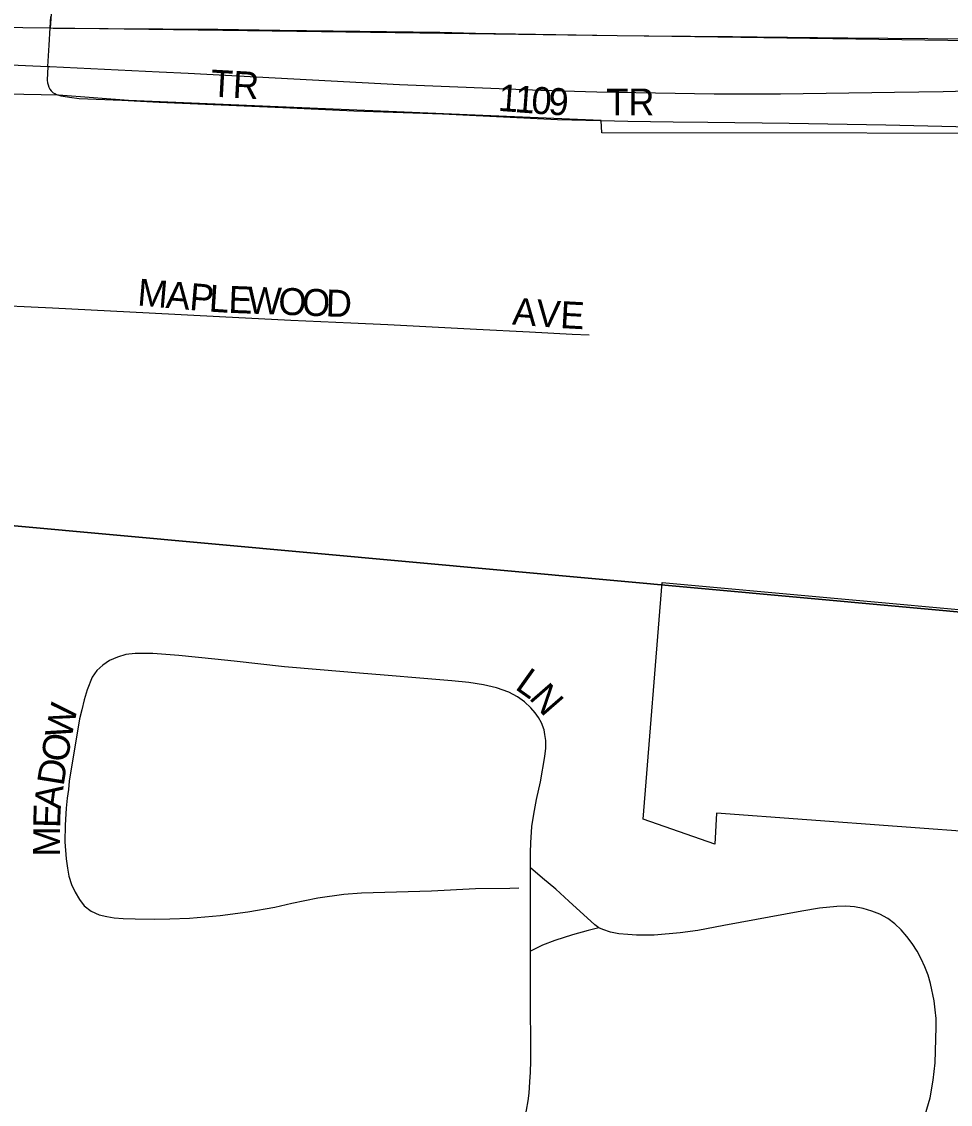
# Model space of a CAD drawing. Extents: x 1410790 to 1770854, y 566777 to 831614.
# Drawn here: x 1615859 to 1617581, y 700997 to 703004 of the extents above; entities that cross this region are included whole.
import ezdxf

# ---------------------------------------------------------------- set-up
doc = ezdxf.new("R2010")
doc.units = 0
for name, color, linetype in [('GM_X_City_Street', 7, 'Continuous'), ('GM_X_City_Street_Text', 7, 'Continuous'), ('GM_X_Corporation', 7, 'Continuous'), ('GM_X_County_Road', 7, 'Continuous'), ('GM_X_Section', 7, 'Continuous'), ('GM_X_Township_Road', 7, 'Continuous'), ('GM_X_Township_Subdivision', 7, 'Continuous'), ('GM_X_Township_Subdivision_Text', 7, 'Continuous'), ('GM_X_US_Route', 7, 'Continuous')]:
    doc.layers.add(name, color=color, linetype=linetype)

msp = doc.modelspace()

# ---------------------------------------------------------------- linework, layer by layer
at = {"layer": 'GM_X_City_Street'}
msp.add_lwpolyline([(1616931.7, 702820.9), (1616933.3, 702820.9), (1616983, 702819.7), (1617066.8, 702818.1), (1617130.9, 702817.6), (1617281.9, 702815.6), (1617460.8, 702813.1), (1617642.6, 702808.4)], dxfattribs=at)
at = {"layer": 'GM_X_Corporation'}
for points in [[(1615946.1, 703464.2), (1615912, 702992.3), (1616962.8, 702978.5), (1617021.7, 702977.6), (1618386, 702958.1), (1618655.3, 702952.4), (1619051.6, 703022.8), (1619052, 702944.7), (1619300.2, 702940.7), (1619711.1, 702931.2), (1620117.7, 702924.9), (1620571.3, 702916.4), (1620731.4, 702914.2), (1620804.6, 702913.2), (1621029.2, 702908)], [(1618763.5, 701022.9), (1618094.5, 701123.1), (1618065.5, 701245.9), (1618028, 701250.5), (1618037.9, 701351.7), (1617806.3, 701379.5), (1617817.1, 701487.6), (1617147.1, 701537), (1617144, 701479.8), (1617011.2, 701526.2), (1617046.7, 701964.6), (1617670.4, 701907.5), (1617682.5, 702084.3), (1617874.2, 702068.1), (1617917.5, 702796.8), (1616934.7, 702798), (1616933.3, 702820.9), (1616057.2, 702857.7), (1615927.6, 702867.9), (1614897.7, 702887.8)]]:
    msp.add_lwpolyline(points, dxfattribs=at)
at = {"layer": 'GM_X_County_Road'}
for points in [[(1615912, 702992.3), (1615913.3, 703013.4)], [(1615907.3, 702920.9), (1615910.2, 702960.5), (1615912, 702992.3)]]:
    msp.add_lwpolyline(points, dxfattribs=at)
at = {"layer": 'GM_X_Section'}
for points in [[(1615479.9, 707495.5), (1620745.4, 706937.6), (1620208.5, 701671.7), (1615120.2, 702135.6)], [(1615120.2, 702135.6), (1620208.5, 701671.7), (1619668.6, 696337.8), (1614682.3, 696901)]]:
    msp.add_lwpolyline(points, close=True, dxfattribs=at)
at = {"layer": 'GM_X_Township_Road'}
for points in [[(1616929, 701324.8), (1616921.5, 701329.9), (1616873.1, 701373.9), (1616849.2, 701396.3), (1616824.8, 701416.8), (1616802.3, 701435.8)], [(1617534, 700978.3), (1617543.1, 701009.8), (1617549.1, 701042), (1617552.2, 701074.6), (1617554.3, 701140.2), (1617554.1, 701156.6), (1617552.7, 701172.9), (1617550.7, 701189.1), (1617544, 701221.2), (1617539.4, 701237), (1617533.6, 701252.3), (1617526.8, 701267.2), (1617518.9, 701281.5), (1617510, 701295.3), (1617500.1, 701308.3), (1617489.4, 701320.7), (1617477.7, 701332.1), (1617464.5, 701341.8), (1617450.2, 701349.7), (1617435, 701355.7), (1617419.2, 701360.2), (1617403.1, 701363.3), (1617386.8, 701364.5), (1617370.4, 701364.1), (1617337.8, 701361), (1617305.6, 701355.7), (1617160.6, 701329), (1617112.4, 701319.8), (1617080.1, 701315.1), (1617031.4, 701311.3), (1616998.8, 701310.9), (1616982.5, 701312), (1616966.3, 701313.5), (1616950.4, 701316.8), (1616936.3, 701321.8), (1616929, 701324.8)], [(1616929, 701324.8), (1616909.4, 701319.6), (1616879.9, 701311.7), (1616847.2, 701301.2), (1616824.8, 701292.3), (1616802.4, 701281.6)]]:
    msp.add_lwpolyline(points, dxfattribs=at)
at = {"layer": 'GM_X_Township_Subdivision'}
for points in [[(1615907.3, 702920.9), (1615906.2, 702895.8), (1615907.1, 702890.8), (1615908.1, 702886.9), (1615909.6, 702882.7), (1615911.6, 702878.7), (1615913.8, 702875.5), (1615915.7, 702873.8), (1615917.6, 702872.3), (1615920.7, 702870.7), (1615923.9, 702869.3), (1615931.4, 702866.6), (1615939.7, 702865), (1615948, 702864), (1615965.8, 702861.9), (1616044.9, 702858.3), (1616113.7, 702855.1), (1616343.4, 702844.9), (1616475.1, 702839), (1616639.2, 702833.2), (1616852.7, 702822.8), (1616931.7, 702820.9)], [(1615213.5, 702508.2), (1615245.7, 702506.1), (1615520.7, 702492.3), (1615916.2, 702473.7), (1616095.5, 702464.1), (1616226, 702457.4), (1616357.8, 702450.7), (1616469.4, 702445.6), (1616537.9, 702442.6), (1616702.1, 702434), (1616800.7, 702429), (1616879.8, 702424.9), (1616911, 702423.4)], [(1616802.3, 701435.8), (1616802.2, 701446.3), (1616802.2, 701464.5), (1616802.8, 701482.2), (1616805, 701512.5), (1616808.5, 701535.1), (1616813.7, 701562.4), (1616821.1, 701595), (1616828.9, 701642.3), (1616830.6, 701657.5), (1616830.6, 701671.8), (1616829.2, 701683.2), (1616827.6, 701691.3), (1616822.8, 701704.4), (1616817.2, 701714.4), (1616811.1, 701723), (1616802.8, 701732.6), (1616791.5, 701743.4), (1616778.5, 701752.6), (1616762.1, 701761.2), (1616739.5, 701769.5), (1616715.2, 701775.1), (1616687.8, 701779.5), (1616656.6, 701782.5), (1616604.5, 701786.8), (1616530.8, 701792.9), (1616485.1, 701796.7), (1616412.6, 701802.6), (1616346.2, 701808.1), (1616252.9, 701819), (1616217.3, 701822.6), (1616150.5, 701829.4), (1616102.3, 701833.3), (1616085, 701833.3), (1616069.3, 701832.8), (1616052.4, 701831.1), (1616036.8, 701826.4), (1616022, 701819.8), (1616009.4, 701811.6), (1615998.6, 701801.6), (1615989.5, 701789.4), (1615980.4, 701765.6), (1615975.1, 701747.3), (1615970.8, 701728.7), (1615966.5, 701711.8), (1615947.4, 701596.7), (1615945.7, 701580.7), (1615943.5, 701564.6), (1615941.7, 701546.4), (1615940, 701515.1), (1615939.1, 701483.9), (1615941.7, 701452.6), (1615943.9, 701435.3), (1615946.5, 701420.5), (1615951.3, 701404.9), (1615958.2, 701391), (1615966, 701377.1), (1615975.1, 701365.4), (1615987.9, 701355.5), (1616002.8, 701348.7), (1616016.8, 701345.4), (1616030.3, 701343.3), (1616047.2, 701342), (1616069.3, 701341.1), (1616104.5, 701340.7), (1616134, 701341.1), (1616170.5, 701342.4), (1616226.9, 701347.2), (1616278.1, 701354.1), (1616328.4, 701363), (1616360.1, 701370.5), (1616408, 701380.2), (1616456.4, 701387.2), (1616488.8, 701389.6), (1616618.9, 701393.4), (1616700.2, 701397.7), (1616764.2, 701398.4), (1616780.6, 701398.6)], [(1616802.4, 701281.6), (1616802.4, 701306.6), (1616802.4, 701336.1), (1616802.3, 701367.3), (1616802.3, 701398.8), (1616802.3, 701411.2), (1616802.3, 701435.8)], [(1616791.6, 700972.1), (1616795.1, 700986.8), (1616798.2, 701004.2), (1616800.1, 701018.2), (1616801.3, 701038.9), (1616802.1, 701056.8), (1616803.2, 701077.5), (1616802.7, 701114.7), (1616802.6, 701173.8), (1616802.5, 701241), (1616802.5, 701257.9), (1616802.4, 701281.6)]]:
    msp.add_lwpolyline(points, dxfattribs=at)
at = {"layer": 'GM_X_US_Route'}
for points in [[(1615708.9, 702995.2), (1615912, 702992.3), (1615917.2, 702992.2), (1616222.5, 702990), (1616337.5, 702988.4), (1616634.4, 702984.3), (1616700.1, 702982.4), (1616811.5, 702980.9), (1616962.8, 702978.4), (1617013.2, 702977.7), (1617021.7, 702977.6), (1617176.7, 702976.6), (1617222.4, 702976.1), (1617390.7, 702974.1), (1617687, 702971.4), (1617818.7, 702968.1), (1617937.2, 702966.5), (1618194.7, 702961.9), (1618386, 702958.1), (1618425, 702957.4), (1618474.5, 702956.5), (1618655.3, 702952.4)], [(1615252.6, 702975.9), (1615270.3, 702966.2), (1615286.4, 702959.4), (1615302.4, 702953.8), (1615317.3, 702950.4), (1615329.4, 702948.9), (1615362.8, 702947.2), (1615576.3, 702935.7), (1615907.3, 702920.9)], [(1615907.3, 702920.9), (1615911, 702920.8), (1616113.9, 702910.9)], [(1616113.9, 702910.9), (1616167.8, 702908.3), (1616559.6, 702887.7), (1616821.8, 702877), (1616925.5, 702874), (1617142.8, 702870), (1617265.5, 702870.2), (1617477.4, 702873.2), (1617567.3, 702874.3), (1617770.9, 702880.1), (1617933.2, 702884.7), (1618115.4, 702887.7), (1618276.3, 702889.2), (1618388.3, 702889), (1618393.5, 702889)]]:
    msp.add_lwpolyline(points, dxfattribs=at)

# ---------------------------------------------------------------- texts
at = {"layer": 'GM_X_City_Street_Text'}
msp.add_text('TR', height=50, rotation=0, dxfattribs=at).set_placement((1616942.9, 702830.1))
at = {"layer": 'GM_X_Township_Subdivision_Text'}
for s, rotation, p in [('TR', 356.8215, (1616208.6, 702865.3)), ('1', 355.6875, (1616741.2, 702838.9)), ('1', 355.6748, (1616771.9, 702836.5)), ('0', 355.6719, (1616802.6, 702834.2)), ('9', 356.9383, (1616834.6, 702831.8)), ('M', 355.1305, (1616072.5, 702478.1)), ('A', 355.1202, (1616125.1, 702473.6)), ('P', 355.1258, (1616168.9, 702469.9)), ('L', 356.3295, (1616205.2, 702466.8)), ('E', 357.7757, (1616241.7, 702464.5)), ('W', 357.9556, (1616277, 702463.1)), ('O', 357.9562, (1616334.2, 702461.1)), ('O', 357.9562, (1616378.2, 702459.5)), ('D', 357.9562, (1616422.2, 702457.9)), ('A', 355.7119, (1616767.6, 702442.9)), ('V', 355.7194, (1616811.5, 702439.6)), ('E', 356.8605, (1616856.5, 702436.3)), ('L', 324.529, (1616771.8, 701768.4)), ('N', 311.0091, (1616798.1, 701750.1)), ('W', 78.5582, (1615950.9, 701672.6)), ('O', 80.6688, (1615943.9, 701629.7)), ('D', 80.6922, (1615936.7, 701586.2)), ('A', 82.7462, (1615931.3, 701543.1)), ('E', 88.4972, (1615930.4, 701509.2)), ('M', 89.8361, (1615930.3, 701456.7))]:
    msp.add_text(s, height=50, rotation=rotation, dxfattribs=at).set_placement(p)

doc.saveas('drawing.dxf')
